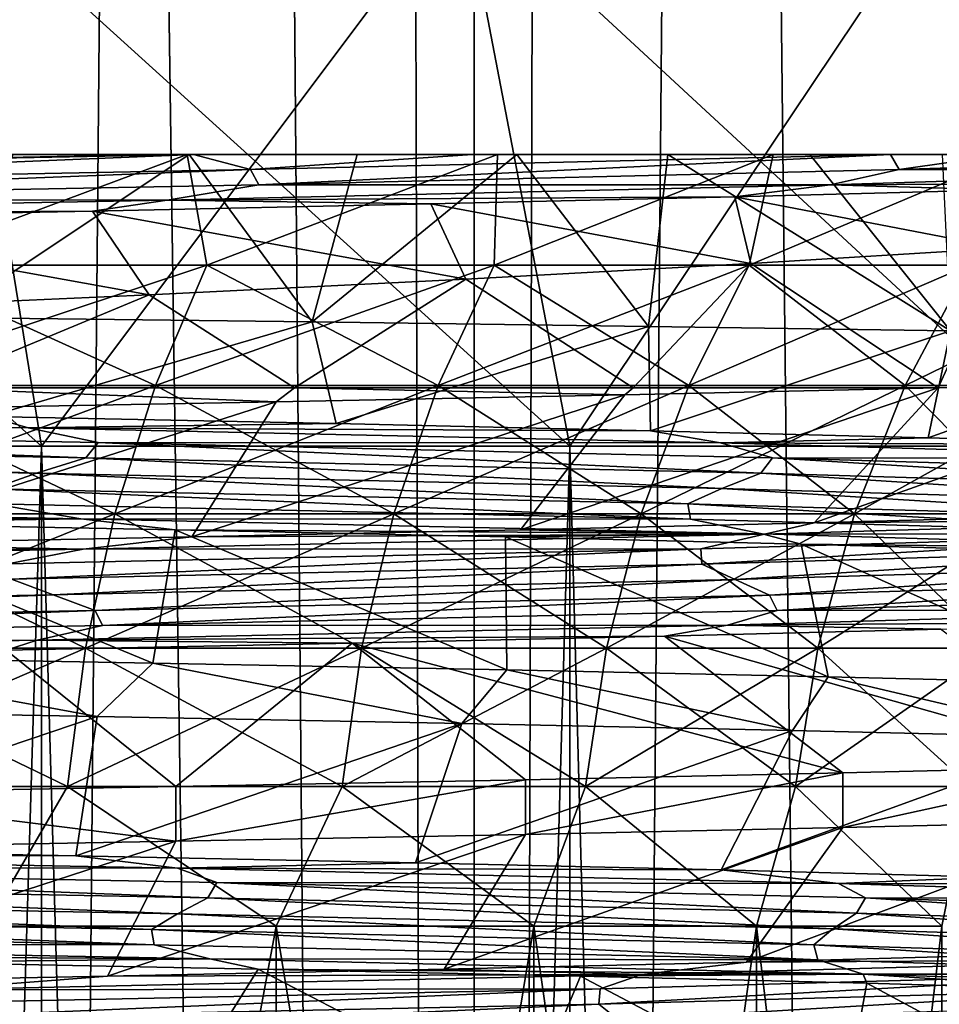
# Model space of a CAD drawing. Header units: metres. Extents: x -24 to 24, y -69 to 184.
# Tile 274 of 656: x 9.93 to 13.09, y 1.79 to 5.16. Entities that reach past the tile are written whole.
import ezdxf

# ---------------------------------------------------------------- set-up
doc = ezdxf.new("R2010")
doc.units = ezdxf.units.M
for name, color, linetype in [('10', 7, 'CONTINUOUS'), ('11', 7, 'CONTINUOUS'), ('12', 7, 'CONTINUOUS'), ('13', 7, 'CONTINUOUS'), ('145', 7, 'CONTINUOUS'), ('146', 7, 'CONTINUOUS'), ('147', 7, 'CONTINUOUS'), ('2', 7, 'CONTINUOUS'), ('367', 7, 'CONTINUOUS'), ('369', 7, 'CONTINUOUS'), ('3992', 7, 'CONTINUOUS'), ('42', 7, 'CONTINUOUS'), ('559', 2, 'CONTINUOUS'), ('560', 2, 'CONTINUOUS'), ('568', 2, 'CONTINUOUS'), ('569', 2, 'CONTINUOUS'), ('9', 7, 'CONTINUOUS')]:
    doc.layers.add(name, color=color, linetype=linetype)

msp = doc.modelspace()

# ---------------------------------------------------------------- linework, layer by layer
at = {"layer": '10'}
for points in [[(10.812303, 2.054249, 9.282058), (9.817648, -3.3, 10.328421), (9.817779, 2.054249, 10.328297)], [(10.812327, -3.3, 9.282031), (9.817648, -3.3, 10.328421), (10.812303, 2.054249, 9.282058)], [(11.695879, 2.054249, 8.140572), (10.812327, -3.3, 9.282031), (10.812303, 2.054249, 9.282058)], [(11.695898, -3.3, 8.140545), (10.812327, -3.3, 9.282031), (11.695879, 2.054249, 8.140572)], [(12.459439, 2.054249, 6.915553), (11.695898, -3.3, 8.140545), (11.695879, 2.054249, 8.140572)], [(12.459392, -3.3, 6.915639), (11.695898, -3.3, 8.140545), (12.459439, 2.054249, 6.915553)], [(13.095149, 2.054249, 5.619571), (12.459392, -3.3, 6.915639), (12.459439, 2.054249, 6.915553)], [(13.095232, -3.3, 5.619378), (12.459392, -3.3, 6.915639), (13.095149, 2.054249, 5.619571)]]:
    msp.add_3dface(points, dxfattribs=at)
at = {"layer": '11'}
for points in [[(10.812327, -3.3, -9.282031), (9.817779, 2.054249, -10.328297), (9.817648, -3.3, -10.328421)], [(10.812303, 2.054249, -9.282058), (9.817779, 2.054249, -10.328297), (10.812327, -3.3, -9.282031)], [(11.695898, -3.3, -8.140545), (10.812303, 2.054249, -9.282058), (10.812327, -3.3, -9.282031)], [(11.695879, 2.054249, -8.140572), (10.812303, 2.054249, -9.282058), (11.695898, -3.3, -8.140545)], [(12.459392, -3.3, -6.915639), (11.695879, 2.054249, -8.140572), (11.695898, -3.3, -8.140545)], [(12.459439, 2.054249, -6.915553), (11.695879, 2.054249, -8.140572), (12.459392, -3.3, -6.915639)], [(13.095232, -3.3, -5.619378), (12.459439, 2.054249, -6.915553), (12.459392, -3.3, -6.915639)], [(13.095149, 2.054249, -5.619571), (12.459439, 2.054249, -6.915553), (13.095232, -3.3, -5.619378)]]:
    msp.add_3dface(points, dxfattribs=at)
at = {"layer": '12'}
for points in [[(9.334611, 4.7, 12.059325), (10.506685, 4.7, 11.053152), (9.486598, 4.320335, 11.559453)], [(9.486598, 4.320335, 11.559453), (10.506685, 4.7, 11.053152), (10.573942, 4.320335, 10.573942)], [(10.506685, 4.7, 11.053152), (11.571186, 4.7, 9.933278), (10.573942, 4.320335, 10.573942)], [(10.573942, 4.320335, 10.573942), (11.571186, 4.7, 9.933278), (11.559453, 4.320335, 9.486598)], [(11.559453, 4.320335, 9.486598), (12.516502, 4.7, 8.712029), (12.433641, 4.320335, 8.307893)], [(11.571186, 4.7, 9.933278), (12.516502, 4.7, 8.712029), (11.559453, 4.320335, 9.486598)], [(12.433641, 4.320335, 8.307893), (13.333838, 4.7, 7.400769), (13.188085, 4.320335, 7.049178)], [(12.516502, 4.7, 8.712029), (13.333838, 4.7, 7.400769), (12.433641, 4.320335, 8.307893)], [(10.573942, 4.320335, 10.573942), (10.398125, 3.907403, 10.398125), (9.328861, 3.907403, 11.36725)], [(9.486598, 4.320335, 11.559453), (10.573942, 4.320335, 10.573942), (9.328861, 3.907403, 11.36725)], [(11.559453, 4.320335, 9.486598), (11.36725, 3.907403, 9.328861), (10.398125, 3.907403, 10.398125)], [(10.573942, 4.320335, 10.573942), (11.559453, 4.320335, 9.486598), (10.398125, 3.907403, 10.398125)], [(12.433641, 4.320335, 8.307893), (12.226902, 3.907403, 8.169755), (11.36725, 3.907403, 9.328861)], [(11.559453, 4.320335, 9.486598), (12.433641, 4.320335, 8.307893), (11.36725, 3.907403, 9.328861)], [(13.188085, 4.320335, 7.049178), (12.968802, 3.907403, 6.931969), (12.226902, 3.907403, 8.169755)], [(12.433641, 4.320335, 8.307893), (13.188085, 4.320335, 7.049178), (12.226902, 3.907403, 8.169755)], [(13.815521, 4.320335, 5.722576), (13.585806, 3.907403, 5.627425), (12.968802, 3.907403, 6.931969)], [(13.188085, 4.320335, 7.049178), (13.815521, 4.320335, 5.722576), (12.968802, 3.907403, 6.931969)], [(10.398125, 3.907403, 10.398125), (9.203779, 3.467561, 11.214837), (9.328861, 3.907403, 11.36725)], [(10.258707, 3.467561, 10.258707), (9.203779, 3.467561, 11.214837), (10.398125, 3.907403, 10.398125)], [(11.36725, 3.907403, 9.328861), (10.258707, 3.467561, 10.258707), (10.398125, 3.907403, 10.398125)], [(11.214837, 3.467561, 9.203779), (10.258707, 3.467561, 10.258707), (11.36725, 3.907403, 9.328861)], [(12.226902, 3.907403, 8.169755), (11.214837, 3.467561, 9.203779), (11.36725, 3.907403, 9.328861)], [(12.062963, 3.467561, 8.060214), (11.214837, 3.467561, 9.203779), (12.226902, 3.907403, 8.169755)], [(12.968802, 3.907403, 6.931969), (12.062963, 3.467561, 8.060214), (12.226902, 3.907403, 8.169755)], [(12.794915, 3.467561, 6.839025), (12.062963, 3.467561, 8.060214), (12.968802, 3.907403, 6.931969)], [(13.585806, 3.907403, 5.627425), (12.794915, 3.467561, 6.839025), (12.968802, 3.907403, 6.931969)], [(13.403646, 3.467561, 5.551972), (12.794915, 3.467561, 6.839025), (13.585806, 3.907403, 5.627425)], [(10.258707, 3.467561, 10.258707), (9.113168, 3.007196, 11.104428), (9.203779, 3.467561, 11.214837)], [(10.15771, 3.007196, 10.15771), (9.113168, 3.007196, 11.104428), (10.258707, 3.467561, 10.258707)], [(11.214837, 3.467561, 9.203779), (10.15771, 3.007196, 10.15771), (10.258707, 3.467561, 10.258707)], [(11.104428, 3.007196, 9.113168), (10.15771, 3.007196, 10.15771), (11.214837, 3.467561, 9.203779)], [(12.062963, 3.467561, 8.060214), (11.104428, 3.007196, 9.113168), (11.214837, 3.467561, 9.203779)], [(11.944204, 3.007196, 7.980862), (11.104428, 3.007196, 9.113168), (12.062963, 3.467561, 8.060214)], [(12.794915, 3.467561, 6.839025), (11.944204, 3.007196, 7.980862), (12.062963, 3.467561, 8.060214)], [(12.66895, 3.007196, 6.771695), (11.944204, 3.007196, 7.980862), (12.794915, 3.467561, 6.839025)], [(13.403646, 3.467561, 5.551972), (12.66895, 3.007196, 6.771695), (12.794915, 3.467561, 6.839025)], [(13.271688, 3.007196, 5.497313), (12.66895, 3.007196, 6.771695), (13.403646, 3.467561, 5.551972)], [(10.15771, 3.007196, 10.15771), (9.058345, 2.532994, 11.037625), (9.113168, 3.007196, 11.104428)], [(10.096603, 2.532994, 10.096603), (9.058345, 2.532994, 11.037625), (10.15771, 3.007196, 10.15771)], [(11.104428, 3.007196, 9.113168), (10.096603, 2.532994, 10.096603), (10.15771, 3.007196, 10.15771)], [(11.037625, 2.532994, 9.058345), (10.096603, 2.532994, 10.096603), (11.104428, 3.007196, 9.113168)], [(11.944204, 3.007196, 7.980862), (11.037625, 2.532994, 9.058345), (11.104428, 3.007196, 9.113168)], [(11.872349, 2.532994, 7.93285), (11.037625, 2.532994, 9.058345), (11.944204, 3.007196, 7.980862)], [(12.66895, 3.007196, 6.771695), (11.872349, 2.532994, 7.93285), (11.944204, 3.007196, 7.980862)], [(12.592736, 2.532994, 6.730958), (11.872349, 2.532994, 7.93285), (12.66895, 3.007196, 6.771695)], [(13.271688, 3.007196, 5.497313), (12.592736, 2.532994, 6.730958), (12.66895, 3.007196, 6.771695)], [(13.191848, 2.532994, 5.464242), (12.592736, 2.532994, 6.730958), (13.271688, 3.007196, 5.497313)], [(10.096603, 2.532994, 10.096603), (9.817779, 2.054249, 10.328297), (9.058345, 2.532994, 11.037625)], [(10.812303, 2.054249, 9.282058), (9.817779, 2.054249, 10.328297), (10.096603, 2.532994, 10.096603)], [(11.037625, 2.532994, 9.058345), (10.812303, 2.054249, 9.282058), (10.096603, 2.532994, 10.096603)], [(11.695879, 2.054249, 8.140572), (10.812303, 2.054249, 9.282058), (11.037625, 2.532994, 9.058345)], [(11.872349, 2.532994, 7.93285), (11.695879, 2.054249, 8.140572), (11.037625, 2.532994, 9.058345)], [(12.459439, 2.054249, 6.915553), (11.695879, 2.054249, 8.140572), (11.872349, 2.532994, 7.93285)], [(12.592736, 2.532994, 6.730958), (12.459439, 2.054249, 6.915553), (11.872349, 2.532994, 7.93285)], [(13.095149, 2.054249, 5.619571), (12.459439, 2.054249, 6.915553), (12.592736, 2.532994, 6.730958)], [(13.191848, 2.532994, 5.464242), (13.095149, 2.054249, 5.619571), (12.592736, 2.532994, 6.730958)]]:
    msp.add_3dface(points, dxfattribs=at)
at = {"layer": '13'}
for points in [[(10.506685, 4.7, -11.053152), (9.334611, 4.7, -12.059325), (9.486598, 4.320335, -11.559453)], [(10.573942, 4.320335, -10.573942), (10.506685, 4.7, -11.053152), (9.486598, 4.320335, -11.559453)], [(11.571186, 4.7, -9.933278), (10.506685, 4.7, -11.053152), (10.573942, 4.320335, -10.573942)], [(11.559453, 4.320335, -9.486598), (11.571186, 4.7, -9.933278), (10.573942, 4.320335, -10.573942)], [(12.433641, 4.320335, -8.307893), (12.516502, 4.7, -8.712029), (11.559453, 4.320335, -9.486598)], [(12.516502, 4.7, -8.712029), (11.571186, 4.7, -9.933278), (11.559453, 4.320335, -9.486598)], [(13.188085, 4.320335, -7.049178), (13.333838, 4.7, -7.400769), (12.433641, 4.320335, -8.307893)], [(13.333838, 4.7, -7.400769), (12.516502, 4.7, -8.712029), (12.433641, 4.320335, -8.307893)], [(9.486598, 4.320335, -11.559453), (9.328861, 3.907403, -11.36725), (10.398125, 3.907403, -10.398125)], [(10.573942, 4.320335, -10.573942), (9.486598, 4.320335, -11.559453), (10.398125, 3.907403, -10.398125)], [(10.573942, 4.320335, -10.573942), (10.398125, 3.907403, -10.398125), (11.36725, 3.907403, -9.328861)], [(11.559453, 4.320335, -9.486598), (10.573942, 4.320335, -10.573942), (11.36725, 3.907403, -9.328861)], [(11.559453, 4.320335, -9.486598), (11.36725, 3.907403, -9.328861), (12.226902, 3.907403, -8.169755)], [(12.433641, 4.320335, -8.307893), (11.559453, 4.320335, -9.486598), (12.226902, 3.907403, -8.169755)], [(12.433641, 4.320335, -8.307893), (12.226902, 3.907403, -8.169755), (12.968802, 3.907403, -6.931969)], [(13.188085, 4.320335, -7.049178), (12.433641, 4.320335, -8.307893), (12.968802, 3.907403, -6.931969)], [(13.188085, 4.320335, -7.049178), (12.968802, 3.907403, -6.931969), (13.585806, 3.907403, -5.627425)], [(9.203779, 3.467561, -11.214837), (10.258707, 3.467561, -10.258707), (9.328861, 3.907403, -11.36725)], [(9.328861, 3.907403, -11.36725), (10.258707, 3.467561, -10.258707), (10.398125, 3.907403, -10.398125)], [(10.258707, 3.467561, -10.258707), (11.214837, 3.467561, -9.203779), (10.398125, 3.907403, -10.398125)], [(10.398125, 3.907403, -10.398125), (11.214837, 3.467561, -9.203779), (11.36725, 3.907403, -9.328861)], [(11.214837, 3.467561, -9.203779), (12.062963, 3.467561, -8.060214), (11.36725, 3.907403, -9.328861)], [(11.36725, 3.907403, -9.328861), (12.062963, 3.467561, -8.060214), (12.226902, 3.907403, -8.169755)], [(12.062963, 3.467561, -8.060214), (12.794915, 3.467561, -6.839025), (12.226902, 3.907403, -8.169755)], [(12.226902, 3.907403, -8.169755), (12.794915, 3.467561, -6.839025), (12.968802, 3.907403, -6.931969)], [(12.794915, 3.467561, -6.839025), (13.403646, 3.467561, -5.551972), (12.968802, 3.907403, -6.931969)], [(12.968802, 3.907403, -6.931969), (13.403646, 3.467561, -5.551972), (13.585806, 3.907403, -5.627425)], [(9.113168, 3.007196, -11.104428), (10.15771, 3.007196, -10.15771), (9.203779, 3.467561, -11.214837)], [(9.203779, 3.467561, -11.214837), (10.15771, 3.007196, -10.15771), (10.258707, 3.467561, -10.258707)], [(10.15771, 3.007196, -10.15771), (11.104428, 3.007196, -9.113168), (10.258707, 3.467561, -10.258707)], [(10.258707, 3.467561, -10.258707), (11.104428, 3.007196, -9.113168), (11.214837, 3.467561, -9.203779)], [(11.104428, 3.007196, -9.113168), (11.944204, 3.007196, -7.980862), (11.214837, 3.467561, -9.203779)], [(11.214837, 3.467561, -9.203779), (11.944204, 3.007196, -7.980862), (12.062963, 3.467561, -8.060214)], [(11.944204, 3.007196, -7.980862), (12.66895, 3.007196, -6.771695), (12.062963, 3.467561, -8.060214)], [(12.062963, 3.467561, -8.060214), (12.66895, 3.007196, -6.771695), (12.794915, 3.467561, -6.839025)], [(12.66895, 3.007196, -6.771695), (13.271688, 3.007196, -5.497313), (12.794915, 3.467561, -6.839025)], [(12.794915, 3.467561, -6.839025), (13.271688, 3.007196, -5.497313), (13.403646, 3.467561, -5.551972)], [(9.058345, 2.532994, -11.037625), (10.096603, 2.532994, -10.096603), (9.113168, 3.007196, -11.104428)], [(9.113168, 3.007196, -11.104428), (10.096603, 2.532994, -10.096603), (10.15771, 3.007196, -10.15771)], [(10.096603, 2.532994, -10.096603), (11.037625, 2.532994, -9.058345), (10.15771, 3.007196, -10.15771)], [(10.15771, 3.007196, -10.15771), (11.037625, 2.532994, -9.058345), (11.104428, 3.007196, -9.113168)], [(11.037625, 2.532994, -9.058345), (11.872349, 2.532994, -7.93285), (11.104428, 3.007196, -9.113168)], [(11.104428, 3.007196, -9.113168), (11.872349, 2.532994, -7.93285), (11.944204, 3.007196, -7.980862)], [(11.872349, 2.532994, -7.93285), (12.592736, 2.532994, -6.730958), (11.944204, 3.007196, -7.980862)], [(11.944204, 3.007196, -7.980862), (12.592736, 2.532994, -6.730958), (12.66895, 3.007196, -6.771695)], [(12.592736, 2.532994, -6.730958), (13.191848, 2.532994, -5.464242), (12.66895, 3.007196, -6.771695)], [(12.66895, 3.007196, -6.771695), (13.191848, 2.532994, -5.464242), (13.271688, 3.007196, -5.497313)], [(9.058345, 2.532994, -11.037625), (9.817779, 2.054249, -10.328297), (10.096603, 2.532994, -10.096603)], [(9.817779, 2.054249, -10.328297), (10.812303, 2.054249, -9.282058), (10.096603, 2.532994, -10.096603)], [(10.096603, 2.532994, -10.096603), (10.812303, 2.054249, -9.282058), (11.037625, 2.532994, -9.058345)], [(10.812303, 2.054249, -9.282058), (11.695879, 2.054249, -8.140572), (11.037625, 2.532994, -9.058345)], [(11.037625, 2.532994, -9.058345), (11.695879, 2.054249, -8.140572), (11.872349, 2.532994, -7.93285)], [(11.695879, 2.054249, -8.140572), (12.459439, 2.054249, -6.915553), (11.872349, 2.532994, -7.93285)], [(11.872349, 2.532994, -7.93285), (12.459439, 2.054249, -6.915553), (12.592736, 2.532994, -6.730958)], [(12.459439, 2.054249, -6.915553), (13.095149, 2.054249, -5.619571), (12.592736, 2.532994, -6.730958)], [(12.592736, 2.532994, -6.730958), (13.095149, 2.054249, -5.619571), (13.191848, 2.532994, -5.464242)]]:
    msp.add_3dface(points, dxfattribs=at)
at = {"layer": '145'}
for points in [[(9.674756, 4.140472, -13.067959), (10.935092, 4.125414, -12.05347), (9.826669, 3.801335, -12.229702)], [(9.826669, 3.801335, -12.229702), (10.935092, 4.125414, -12.05347), (11.017941, 3.777047, -11.168438)], [(10.935092, 4.125414, -12.05347), (12.088872, 4.110363, -10.918409), (11.017941, 3.777047, -11.168438)], [(11.017941, 3.777047, -11.168438), (12.088872, 4.110363, -10.918409), (12.095268, 3.752759, -9.991673)], [(12.088872, 4.110363, -10.918409), (13.124859, 4.095318, -9.673724), (12.095268, 3.752759, -9.991673)], [(12.095268, 3.752759, -9.991673), (13.124859, 4.095318, -9.673724), (13.047508, 3.72847, -8.711577)], [(13.124859, 4.095318, -9.673724), (14.033303, 4.080269, -8.330683), (13.047508, 3.72847, -8.711577)], [(13.047508, 3.72847, -8.711577), (14.033303, 4.080269, -8.330683), (13.864814, 3.704182, -7.341387)], [(12.656788, 3.437012, 9.270099), (13.082318, 3.900007, 10.054996), (11.649843, 3.412723, 10.507625)], [(13.082318, 3.900007, 10.054996), (12.007382, 3.876012, 11.316925), (11.649843, 3.412723, 10.507625)], [(13.53284, 3.4613, 7.936704), (14.000542, 3.915012, 8.702866), (12.656788, 3.437012, 9.270099)], [(14.000542, 3.915012, 8.702866), (13.082318, 3.900007, 10.054996), (12.656788, 3.437012, 9.270099)], [(10.522418, 3.388435, 11.636484), (10.811699, 3.852026, 12.464236), (9.286173, 3.364147, 12.645)], [(10.811699, 3.852026, 12.464236), (9.506267, 3.828028, 13.486322), (9.286173, 3.364147, 12.645)], [(11.649843, 3.412723, 10.507625), (12.007382, 3.876012, 11.316925), (10.522418, 3.388435, 11.636484)], [(12.007382, 3.876012, 11.316925), (10.811699, 3.852026, 12.464236), (10.522418, 3.388435, 11.636484)], [(8.84591, 2.796366, -13.928384), (10.198403, 2.772379, -12.970835), (8.854898, 2.319752, -12.950668)], [(8.854898, 2.319752, -12.950668), (10.198403, 2.772379, -12.970835), (10.124418, 2.295464, -11.984373)], [(10.198403, 2.772379, -12.970835), (11.448432, 2.748384, -11.882063), (10.124418, 2.295464, -11.984373)], [(10.124418, 2.295464, -11.984373), (11.448432, 2.748384, -11.882063), (11.289234, 2.271176, -10.894137)], [(11.448432, 2.748384, -11.882063), (12.582852, 2.72439, -10.673417), (11.289234, 2.271176, -10.894137)], [(11.289234, 2.271176, -10.894137), (12.582852, 2.72439, -10.673417), (12.337299, 2.246888, -9.691237)], [(12.582852, 2.72439, -10.673417), (13.589998, 2.700404, -9.357455), (12.337299, 2.246888, -9.691237)], [(12.337299, 2.246888, -9.691237), (13.589998, 2.700404, -9.357455), (13.257775, 2.2226, -8.388113)], [(13.33359, 1.955429, 8.267068), (13.719264, 2.415823, 9.166886), (12.425016, 1.931141, 9.578519)], [(13.719264, 2.415823, 9.166886), (12.754919, 2.39239, 10.467189), (12.425016, 1.931141, 9.578519)], [(11.387945, 1.906852, 10.79091), (11.667192, 2.368946, 11.667331), (10.233103, 1.882564, 11.891705)], [(11.667192, 2.368946, 11.667331), (10.467744, 2.345515, 12.754463), (10.233103, 1.882564, 11.891705)], [(12.425016, 1.931141, 9.578519), (12.754919, 2.39239, 10.467189), (11.387945, 1.906852, 10.79091)], [(12.754919, 2.39239, 10.467189), (11.667192, 2.368946, 11.667331), (11.387945, 1.906852, 10.79091)], [(10.233103, 1.882564, 11.891705), (10.467744, 2.345515, 12.754463), (8.972432, 1.858276, 12.869518)], [(10.467744, 2.345515, 12.754463), (9.166814, 2.322071, 13.719312), (8.972432, 1.858276, 12.869518)]]:
    msp.add_3dface(points, dxfattribs=at)
at = {"layer": '146'}
for points in [[(10.408888, 4.7, 11.592733), (9.236384, 4.7, 12.548658), (7.794166, 4.647933, 13.490283)], [(10.528233, 4.7, 11.48447), (7.794166, 4.647933, 13.490283), (8.019559, 4.595712, 13.367386)], [(10.528233, 4.7, 11.48447), (10.408888, 4.7, 11.592733), (7.794166, 4.647933, 13.490283)], [(10.723634, 4.647815, 11.313886), (10.528233, 4.7, 11.48447), (8.019559, 4.595712, 13.367386)], [(11.48508, 4.7, 10.529491), (10.528233, 4.7, 11.48447), (10.723634, 4.647815, 11.313886)], [(12.918896, 4.7, 8.723627), (10.723634, 4.647815, 11.313886), (10.752304, 4.595658, 11.318162)], [(12.918896, 4.7, 8.723627), (11.48508, 4.7, 10.529491), (10.723634, 4.647815, 11.313886)], [(12.947956, 4.647764, 8.721426), (12.918896, 4.7, 8.723627), (10.752304, 4.595658, 11.318162)], [(12.918896, 4.7, 8.723627), (12.455263, 4.7, 9.368434), (11.48508, 4.7, 10.529491)], [(13.311151, 4.7, 8.11928), (12.918896, 4.7, 8.723627), (12.947956, 4.647764, 8.721426)], [(14.529159, 4.7, 5.71086), (12.947956, 4.647764, 8.721426), (14.383638, 4.647578, 6.15842)], [(14.529159, 4.7, 5.71086), (13.311151, 4.7, 8.11928), (12.947956, 4.647764, 8.721426)], [(10.723634, 4.647815, 11.313886), (8.019559, 4.595712, 13.367386), (8.046468, 4.543552, 13.377862)], [(10.752304, 4.595658, 11.318162), (10.723634, 4.647815, 11.313886), (8.046468, 4.543552, 13.377862)], [(12.947956, 4.647764, 8.721426), (10.752304, 4.595658, 11.318162), (12.711639, 4.595543, 9.123016)], [(14.383638, 4.647578, 6.15842), (12.947956, 4.647764, 8.721426), (12.711639, 4.595543, 9.123016)], [(14.383638, 4.647578, 6.15842), (12.711639, 4.595543, 9.123016), (14.074932, 4.602847, 6.93003)], [(10.752304, 4.595658, 11.318162), (8.046468, 4.543552, 13.377862), (10.438138, 4.543509, 11.65592)], [(12.711639, 4.595543, 9.123016), (10.752304, 4.595658, 11.318162), (10.438138, 4.543509, 11.65592)], [(12.711639, 4.595543, 9.123016), (10.438138, 4.543509, 11.65592), (12.384176, 4.554271, 9.631262)], [(13.298318, 4.578559, 8.323687), (12.711639, 4.595543, 9.123016), (12.384176, 4.554271, 9.631262)], [(14.074932, 4.602847, 6.93003), (12.711639, 4.595543, 9.123016), (13.298318, 4.578559, 8.323687)], [(10.438138, 4.543509, 11.65592), (8.046468, 4.543552, 13.377862), (7.670714, 4.491475, 13.637277)], [(10.438138, 4.543509, 11.65592), (7.670714, 4.491475, 13.637277), (10.182448, 4.505694, 11.935108)], [(11.34196, 4.529982, 10.839233), (10.438138, 4.543509, 11.65592), (10.182448, 4.505694, 11.935108)], [(12.384176, 4.554271, 9.631262), (10.438138, 4.543509, 11.65592), (11.34196, 4.529982, 10.839233)], [(10.182448, 4.505694, 11.935108), (7.670714, 4.491475, 13.637277), (8.917631, 4.481406, 12.907552)], [(7.114485, 3.815067, -13.93212), (9.961167, 3.762987, -12.062131), (7.406398, 3.763956, -13.740092)], [(7.114485, 3.815067, -13.93212), (9.826669, 3.801335, -12.229702), (9.961167, 3.762987, -12.062131)], [(9.826669, 3.801335, -12.229702), (11.017941, 3.777047, -11.168438), (9.961167, 3.762987, -12.062131)], [(7.363118, 3.711693, -13.73858), (7.406398, 3.763956, -13.740092), (10.159011, 3.659673, -11.821954)], [(7.406398, 3.763956, -13.740092), (10.201231, 3.711944, -11.814386), (10.159011, 3.659673, -11.821954)], [(7.406398, 3.763956, -13.740092), (9.961167, 3.762987, -12.062131), (10.201231, 3.711944, -11.814386)], [(11.017941, 3.777047, -11.168438), (12.095268, 3.752759, -9.991673), (9.961167, 3.762987, -12.062131)], [(9.961167, 3.762987, -12.062131), (12.335661, 3.710906, -9.620361), (10.201231, 3.711944, -11.814386)], [(9.961167, 3.762987, -12.062131), (12.095268, 3.752759, -9.991673), (12.335661, 3.710906, -9.620361)], [(12.095268, 3.752759, -9.991673), (13.047508, 3.72847, -8.711577), (12.335661, 3.710906, -9.620361)], [(13.047508, 3.72847, -8.711577), (13.864814, 3.704182, -7.341387), (12.335661, 3.710906, -9.620361)], [(7.166986, 3.658744, -13.833693), (7.363118, 3.711693, -13.73858), (9.990221, 3.606681, -11.955427)], [(7.363118, 3.711693, -13.73858), (10.159011, 3.659673, -11.821954), (9.990221, 3.606681, -11.955427)], [(10.159011, 3.659673, -11.821954), (10.201231, 3.711944, -11.814386), (12.474456, 3.607653, -9.346232)], [(10.201231, 3.711944, -11.814386), (12.513754, 3.659931, -9.330102), (12.474456, 3.607653, -9.346232)], [(10.201231, 3.711944, -11.814386), (12.335661, 3.710906, -9.620361), (12.513754, 3.659931, -9.330102)], [(12.335661, 3.710906, -9.620361), (14.125406, 3.658825, -6.722557), (12.513754, 3.659931, -9.330102)], [(12.335661, 3.710906, -9.620361), (13.864814, 3.704182, -7.341387), (14.125406, 3.658825, -6.722557)], [(7.166986, 3.658744, -13.833693), (9.990221, 3.606681, -11.955427), (9.838457, 3.553649, -12.09153)], [(9.990221, 3.606681, -11.955427), (10.159011, 3.659673, -11.821954), (12.340216, 3.554618, -9.510827)], [(10.159011, 3.659673, -11.821954), (12.474456, 3.607653, -9.346232), (12.340216, 3.554618, -9.510827)], [(12.474456, 3.607653, -9.346232), (12.513754, 3.659931, -9.330102), (14.199947, 3.555633, -6.428501)], [(12.513754, 3.659931, -9.330102), (14.234632, 3.607919, -6.404694), (14.199947, 3.555633, -6.428501)], [(12.513754, 3.659931, -9.330102), (14.125406, 3.658825, -6.722557), (14.234632, 3.607919, -6.404694)], [(9.838457, 3.553649, -12.09153), (9.990221, 3.606681, -11.955427), (12.223135, 3.501546, -9.674467)], [(9.990221, 3.606681, -11.955427), (12.340216, 3.554618, -9.510827), (12.223135, 3.501546, -9.674467)], [(12.340216, 3.554618, -9.510827), (12.474456, 3.607653, -9.346232), (14.105649, 3.502556, -6.615695)], [(12.474456, 3.607653, -9.346232), (14.199947, 3.555633, -6.428501), (14.105649, 3.502556, -6.615695)], [(9.841976, 3.501434, -12.1181), (9.838457, 3.553649, -12.09153), (12.232437, 3.449328, -9.699501)], [(9.838457, 3.553649, -12.09153), (12.223135, 3.501546, -9.674467), (12.232437, 3.449328, -9.699501)], [(12.223135, 3.501546, -9.674467), (12.340216, 3.554618, -9.510827), (14.0279, 3.449443, -6.79841)], [(12.340216, 3.554618, -9.510827), (14.105649, 3.502556, -6.615695), (14.0279, 3.449443, -6.79841)], [(7.326121, 3.502825, -13.825453), (10.142388, 3.45079, -11.914158), (7.888185, 3.4613, -13.561179)], [(7.326121, 3.502825, -13.825453), (9.841976, 3.501434, -12.1181), (10.142388, 3.45079, -11.914158)], [(9.841976, 3.501434, -12.1181), (12.232437, 3.449328, -9.699501), (10.142388, 3.45079, -11.914158)], [(12.232437, 3.449328, -9.699501), (12.223135, 3.501546, -9.674467), (14.042481, 3.397222, -6.820672)], [(12.223135, 3.501546, -9.674467), (14.0279, 3.449443, -6.79841), (14.042481, 3.397222, -6.820672)], [(7.888185, 3.4613, -13.561179), (10.142388, 3.45079, -11.914158), (9.224709, 3.437012, -12.689908)], [(9.224709, 3.437012, -12.689908), (10.142388, 3.45079, -11.914158), (10.465834, 3.412723, -11.687402)], [(10.142388, 3.45079, -11.914158), (12.478727, 3.398756, -9.439097), (10.465834, 3.412723, -11.687402)], [(10.142388, 3.45079, -11.914158), (12.232437, 3.449328, -9.699501), (12.478727, 3.398756, -9.439097)], [(12.232437, 3.449328, -9.699501), (14.042481, 3.397222, -6.820672), (12.478727, 3.398756, -9.439097)], [(14.229712, 3.450503, 6.49886), (12.485908, 3.398422, 9.424541), (14.064172, 3.399869, 6.770813)], [(14.229712, 3.450503, 6.49886), (12.656788, 3.437012, 9.270099), (12.485908, 3.398422, 9.424541)], [(13.53284, 3.4613, 7.936704), (12.656788, 3.437012, 9.270099), (14.229712, 3.450503, 6.49886)], [(10.465834, 3.412723, -11.687402), (12.478727, 3.398756, -9.439097), (11.598723, 3.388435, -10.564027)], [(11.649843, 3.412723, 10.507625), (10.522418, 3.388435, 11.636484), (12.485908, 3.398422, 9.424541)], [(12.656788, 3.437012, 9.270099), (11.649843, 3.412723, 10.507625), (12.485908, 3.398422, 9.424541)], [(10.522418, 3.388435, 11.636484), (9.286173, 3.364147, 12.645), (10.150235, 3.346342, 11.90347)], [(12.485908, 3.398422, 9.424541), (10.150235, 3.346342, 11.90347), (12.268187, 3.347856, 9.650721)], [(12.485908, 3.398422, 9.424541), (10.522418, 3.388435, 11.636484), (10.150235, 3.346342, 11.90347)], [(11.598723, 3.388435, -10.564027), (12.478727, 3.398756, -9.439097), (12.611661, 3.364147, -9.331401)], [(14.064172, 3.399869, 6.770813), (12.268187, 3.347856, 9.650721), (12.271749, 3.295534, 9.610841)], [(14.064172, 3.399869, 6.770813), (12.485908, 3.398422, 9.424541), (12.268187, 3.347856, 9.650721)], [(14.059237, 3.347554, 6.730673), (14.064172, 3.399869, 6.770813), (12.271749, 3.295534, 9.610841)], [(12.478727, 3.398756, -9.439097), (14.224586, 3.346722, -6.517387), (12.611661, 3.364147, -9.331401)], [(12.478727, 3.398756, -9.439097), (14.042481, 3.397222, -6.820672), (14.224586, 3.346722, -6.517387)], [(10.150235, 3.346342, 11.90347), (7.33341, 3.294261, 13.818139), (9.892168, 3.295844, 12.074347)], [(10.150235, 3.346342, 11.90347), (7.953892, 3.339859, 13.522745), (7.33341, 3.294261, 13.818139)], [(9.286173, 3.364147, 12.645), (7.953892, 3.339859, 13.522745), (10.150235, 3.346342, 11.90347)], [(12.268187, 3.347856, 9.650721), (9.892168, 3.295844, 12.074347), (9.903895, 3.243515, 12.036484)], [(12.268187, 3.347856, 9.650721), (10.150235, 3.346342, 11.90347), (9.892168, 3.295844, 12.074347)], [(12.271749, 3.295534, 9.610841), (12.268187, 3.347856, 9.650721), (9.903895, 3.243515, 12.036484)], [(14.059237, 3.347554, 6.730673), (12.271749, 3.295534, 9.610841), (12.38556, 3.242243, 9.451702)], [(14.137127, 3.294305, 6.54816), (14.059237, 3.347554, 6.730673), (12.38556, 3.242243, 9.451702)], [(12.611661, 3.364147, -9.331401), (14.224586, 3.346722, -6.517387), (13.494172, 3.339859, -8.002273)], [(12.271749, 3.295534, 9.610841), (9.903895, 3.243515, 12.036484), (10.047283, 3.19018, 11.907513)], [(12.38556, 3.242243, 9.451702), (12.271749, 3.295534, 9.610841), (10.047283, 3.19018, 11.907513)], [(14.137127, 3.294305, 6.54816), (12.38556, 3.242243, 9.451702), (12.503766, 3.188928, 9.308929)], [(14.222728, 3.241031, 6.38078), (14.137127, 3.294305, 6.54816), (12.503766, 3.188928, 9.308929)], [(10.047283, 3.19018, 11.907513), (9.903895, 3.243515, 12.036484), (7.233063, 3.138117, 13.79926)], [(12.38556, 3.242243, 9.451702), (10.047283, 3.19018, 11.907513), (10.191578, 3.136824, 11.795426)], [(12.503766, 3.188928, 9.308929), (12.38556, 3.242243, 9.451702), (10.191578, 3.136824, 11.795426)], [(14.222728, 3.241031, 6.38078), (12.503766, 3.188928, 9.308929), (12.529701, 3.136692, 9.312326)], [(14.248857, 3.188798, 6.378315), (14.222728, 3.241031, 6.38078), (12.529701, 3.136692, 9.312326)], [(10.047283, 3.19018, 11.907513), (7.233063, 3.138117, 13.79926), (7.395861, 3.084721, 13.722302)], [(10.191578, 3.136824, 11.795426), (10.047283, 3.19018, 11.907513), (7.395861, 3.084721, 13.722302)], [(12.503766, 3.188928, 9.308929), (10.191578, 3.136824, 11.795426), (10.216024, 3.084586, 11.804477)], [(12.529701, 3.136692, 9.312326), (12.503766, 3.188928, 9.308929), (10.216024, 3.084586, 11.804477)], [(14.248857, 3.188798, 6.378315), (12.529701, 3.136692, 9.312326), (14.141509, 3.138585, 6.695737)], [(10.191578, 3.136824, 11.795426), (7.395861, 3.084721, 13.722302), (7.417607, 3.03248, 13.736518)], [(10.216024, 3.084586, 11.804477), (10.191578, 3.136824, 11.795426), (7.417607, 3.03248, 13.736518)], [(12.529701, 3.136692, 9.312326), (10.216024, 3.084586, 11.804477), (12.35905, 3.086551, 9.595263)], [(14.141509, 3.138585, 6.695737), (12.35905, 3.086551, 9.595263), (13.900271, 3.096976, 7.274028)], [(14.141509, 3.138585, 6.695737), (12.529701, 3.136692, 9.312326), (12.35905, 3.086551, 9.595263)], [(10.216024, 3.084586, 11.804477), (7.417607, 3.03248, 13.736518), (9.991773, 3.034516, 12.04075)], [(12.35905, 3.086551, 9.595263), (9.991773, 3.034516, 12.04075), (12.143605, 3.0484, 9.932869)], [(12.35905, 3.086551, 9.595263), (10.216024, 3.084586, 11.804477), (9.991773, 3.034516, 12.04075)], [(13.089623, 3.072688, 8.648167), (12.35905, 3.086551, 9.595263), (12.143605, 3.0484, 9.932869)], [(13.900271, 3.096976, 7.274028), (12.35905, 3.086551, 9.595263), (13.089623, 3.072688, 8.648167)], [(12.143605, 3.0484, 9.932869), (9.991773, 3.034516, 12.04075), (11.072001, 3.024111, 11.114847)], [(9.991773, 3.034516, 12.04075), (7.151695, 2.982482, 13.916481), (9.885892, 2.999823, 12.181879)], [(9.991773, 3.034516, 12.04075), (7.417607, 3.03248, 13.736518), (7.151695, 2.982482, 13.916481)], [(11.072001, 3.024111, 11.114847), (9.991773, 3.034516, 12.04075), (9.885892, 2.999823, 12.181879)], [(8.854898, 2.319752, -12.950668), (10.124418, 2.295464, -11.984373), (7.710895, 2.30473, -13.611097)], [(7.710895, 2.30473, -13.611097), (10.473963, 2.252649, -11.619637), (7.883033, 2.255594, -13.472291)], [(7.710895, 2.30473, -13.611097), (10.124418, 2.295464, -11.984373), (10.473963, 2.252649, -11.619637)], [(10.124418, 2.295464, -11.984373), (11.289234, 2.271176, -10.894137), (10.473963, 2.252649, -11.619637)], [(11.289234, 2.271176, -10.894137), (12.337299, 2.246888, -9.691237), (10.473963, 2.252649, -11.619637)], [(7.851736, 2.203118, -13.465302), (7.883033, 2.255594, -13.472291), (10.576998, 2.151098, -11.449508)], [(7.883033, 2.255594, -13.472291), (10.608714, 2.203582, -11.449893), (10.576998, 2.151098, -11.449508)], [(7.883033, 2.255594, -13.472291), (10.473963, 2.252649, -11.619637), (10.608714, 2.203582, -11.449893)], [(10.473963, 2.252649, -11.619637), (12.740534, 2.200569, -9.077371), (10.608714, 2.203582, -11.449893)], [(10.473963, 2.252649, -11.619637), (12.337299, 2.246888, -9.691237), (12.740534, 2.200569, -9.077371)], [(12.337299, 2.246888, -9.691237), (13.257775, 2.2226, -8.388113), (12.740534, 2.200569, -9.077371)], [(7.72956, 2.148928, -13.527404), (7.851736, 2.203118, -13.465302), (10.473204, 2.096865, -11.534676)], [(7.851736, 2.203118, -13.465302), (10.576998, 2.151098, -11.449508), (10.473204, 2.096865, -11.534676)], [(10.576998, 2.151098, -11.449508), (10.608714, 2.203582, -11.449893), (12.802043, 2.099078, -8.892233)], [(10.608714, 2.203582, -11.449893), (12.832819, 2.151569, -8.886147), (12.802043, 2.099078, -8.892233)], [(10.608714, 2.203582, -11.449893), (12.740534, 2.200569, -9.077371), (12.832819, 2.151569, -8.886147)], [(13.257775, 2.2226, -8.388113), (14.041142, 2.198311, -6.998241), (12.740534, 2.200569, -9.077371)], [(12.740534, 2.200569, -9.077371), (14.403165, 2.148488, -6.10481), (12.832819, 2.151569, -8.886147)], [(12.740534, 2.200569, -9.077371), (14.041142, 2.198311, -6.998241), (14.403165, 2.148488, -6.10481)], [(7.620921, 2.094762, -13.5986), (7.72956, 2.148928, -13.527404), (10.384514, 2.042659, -11.625928)], [(7.72956, 2.148928, -13.527404), (10.473204, 2.096865, -11.534676), (10.384514, 2.042659, -11.625928)], [(10.473204, 2.096865, -11.534676), (10.576998, 2.151098, -11.449508), (12.720728, 2.044803, -8.995546)], [(10.576998, 2.151098, -11.449508), (12.802043, 2.099078, -8.892233), (12.720728, 2.044803, -8.995546)], [(12.802043, 2.099078, -8.892233), (12.832819, 2.151569, -8.886147), (14.421642, 2.047059, -5.914419)], [(12.832819, 2.151569, -8.886147), (14.450193, 2.099557, -5.902268), (14.421642, 2.047059, -5.914419)], [(12.832819, 2.151569, -8.886147), (14.403165, 2.148488, -6.10481), (14.450193, 2.099557, -5.902268)], [(7.62429, 2.042468, -13.622886), (7.620921, 2.094762, -13.5986), (10.393199, 1.990362, -11.648788)], [(7.620921, 2.094762, -13.5986), (10.384514, 2.042659, -11.625928), (10.393199, 1.990362, -11.648788)], [(10.384514, 2.042659, -11.625928), (10.473204, 2.096865, -11.534676), (12.655426, 1.990555, -9.101677)], [(10.473204, 2.096865, -11.534676), (12.720728, 2.044803, -8.995546), (12.655426, 1.990555, -9.101677)], [(12.720728, 2.044803, -8.995546), (12.802043, 2.099078, -8.892233), (14.365665, 1.99274, -6.030293)], [(12.802043, 2.099078, -8.892233), (14.421642, 2.047059, -5.914419), (14.365665, 1.99274, -6.030293)], [(7.62429, 2.042468, -13.622886), (10.393199, 1.990362, -11.648788), (7.841588, 1.993832, -13.539745)], [(10.393199, 1.990362, -11.648788), (10.384514, 2.042659, -11.625928), (12.668961, 1.938256, -9.121966)], [(10.384514, 2.042659, -11.625928), (12.655426, 1.990555, -9.101677), (12.668961, 1.938256, -9.121966)], [(12.655426, 1.990555, -9.101677), (12.720728, 2.044803, -8.995546), (14.325915, 1.938452, -6.145607)], [(12.720728, 2.044803, -8.995546), (14.365665, 1.99274, -6.030293), (14.325915, 1.938452, -6.145607)], [(7.841588, 1.993832, -13.539745), (10.583878, 1.941798, -11.523745), (8.219261, 1.955429, -13.363113)], [(7.841588, 1.993832, -13.539745), (10.393199, 1.990362, -11.648788), (10.583878, 1.941798, -11.523745)], [(10.393199, 1.990362, -11.648788), (12.668961, 1.938256, -9.121966), (10.583878, 1.941798, -11.523745)], [(12.668961, 1.938256, -9.121966), (12.655426, 1.990555, -9.101677), (14.343594, 1.88615, -6.162317)], [(12.655426, 1.990555, -9.101677), (14.325915, 1.938452, -6.145607), (14.343594, 1.88615, -6.162317)], [(8.219261, 1.955429, -13.363113), (10.583878, 1.941798, -11.523745), (9.533957, 1.931141, -12.459241)], [(9.533957, 1.931141, -12.459241), (10.583878, 1.941798, -11.523745), (10.750055, 1.906852, -11.42652)], [(10.583878, 1.941798, -11.523745), (12.82535, 1.889763, -8.962454), (10.750055, 1.906852, -11.42652)], [(10.583878, 1.941798, -11.523745), (12.668961, 1.938256, -9.121966), (12.82535, 1.889763, -8.962454)], [(12.425016, 1.931141, 9.578519), (11.387945, 1.906852, 10.79091), (12.066245, 1.888085, 9.956183)], [(13.935058, 1.940166, 7.108729), (12.066245, 1.888085, 9.956183), (13.818431, 1.891507, 7.259187)], [(13.935058, 1.940166, 7.108729), (12.425016, 1.931141, 9.578519), (12.066245, 1.888085, 9.956183)], [(13.33359, 1.955429, 8.267068), (12.425016, 1.931141, 9.578519), (13.935058, 1.940166, 7.108729)], [(12.668961, 1.938256, -9.121966), (14.343594, 1.88615, -6.162317), (12.82535, 1.889763, -8.962454)], [(11.387945, 1.906852, 10.79091), (10.233103, 1.882564, 11.891705), (12.066245, 1.888085, 9.956183)], [(10.750055, 1.906852, -11.42652), (12.82535, 1.889763, -8.962454), (11.854978, 1.882564, -10.275628)], [(13.808463, 1.838979, 7.231214), (13.818431, 1.891507, 7.259187), (11.918699, 1.786959, 10.045334)], [(13.818431, 1.891507, 7.259187), (11.922694, 1.839494, 10.074434), (11.918699, 1.786959, 10.045334)], [(13.818431, 1.891507, 7.259187), (12.066245, 1.888085, 9.956183), (11.922694, 1.839494, 10.074434)], [(10.233103, 1.882564, 11.891705), (8.972432, 1.858276, 12.869518), (9.625456, 1.836005, 12.331685)], [(12.066245, 1.888085, 9.956183), (9.625456, 1.836005, 12.331685), (11.922694, 1.839494, 10.074434)], [(12.066245, 1.888085, 9.956183), (10.233103, 1.882564, 11.891705), (9.625456, 1.836005, 12.331685)], [(11.854978, 1.882564, -10.275628), (12.82535, 1.889763, -8.962454), (12.8373, 1.858276, -9.018467)], [(12.8373, 1.858276, -9.018467), (12.82535, 1.889763, -8.962454), (13.686862, 1.833988, -7.66804)], [(12.82535, 1.889763, -8.962454), (14.459939, 1.837729, -5.977068), (13.686862, 1.833988, -7.66804)], [(12.82535, 1.889763, -8.962454), (14.343594, 1.88615, -6.162317), (14.459939, 1.837729, -5.977068)], [(11.922694, 1.839494, 10.074434), (9.463256, 1.787482, 12.413365), (9.465264, 1.73494, 12.38438)], [(11.922694, 1.839494, 10.074434), (9.625456, 1.836005, 12.331685), (9.463256, 1.787482, 12.413365)], [(11.918699, 1.786959, 10.045334), (11.922694, 1.839494, 10.074434), (9.465264, 1.73494, 12.38438)], [(13.808463, 1.838979, 7.231214), (11.918699, 1.786959, 10.045334), (11.986581, 1.732427, 9.95282)], [(13.856018, 1.78449, 7.12373), (13.808463, 1.838979, 7.231214), (11.986581, 1.732427, 9.95282)], [(11.918699, 1.786959, 10.045334), (9.465264, 1.73494, 12.38438), (9.549335, 1.680364, 12.310441)], [(11.986581, 1.732427, 9.95282), (11.918699, 1.786959, 10.045334), (9.549335, 1.680364, 12.310441)]]:
    msp.add_3dface(points, dxfattribs=at)
at = {"layer": '147'}
for points in [[(13.300357, 4.378806, 8.93193), (13.298318, 4.578559, 8.323687), (12.384176, 4.554271, 9.631262)], [(11.462146, 4.272095, 11.34587), (11.34196, 4.529982, 10.839233), (10.182448, 4.505694, 11.935108)], [(12.439767, 4.325443, 10.180559), (12.384176, 4.554271, 9.631262), (11.34196, 4.529982, 10.839233)], [(11.462146, 4.272095, 11.34587), (12.439767, 4.325443, 10.180559), (11.34196, 4.529982, 10.839233)], [(12.439767, 4.325443, 10.180559), (13.300357, 4.378806, 8.93193), (12.384176, 4.554271, 9.631262)], [(10.376854, 4.218821, 12.415783), (10.182448, 4.505694, 11.935108), (8.917631, 4.481406, 12.907552)], [(10.376854, 4.218821, 12.415783), (11.462146, 4.272095, 11.34587), (10.182448, 4.505694, 11.935108)], [(9.19226, 4.165574, 13.381299), (10.376854, 4.218821, 12.415783), (8.917631, 4.481406, 12.907552)], [(9.072825, 2.979561, -13.781649), (9.224709, 3.437012, -12.689908), (10.388624, 2.955963, -12.818989)], [(9.224709, 3.437012, -12.689908), (10.465834, 3.412723, -11.687402), (10.388624, 2.955963, -12.818989)], [(10.388624, 2.955963, -12.818989), (10.465834, 3.412723, -11.687402), (11.603018, 2.932364, -11.731154)], [(10.465834, 3.412723, -11.687402), (11.598723, 3.388435, -10.564027), (11.603018, 2.932364, -11.731154)], [(11.603018, 2.932364, -11.731154), (11.598723, 3.388435, -10.564027), (12.704454, 2.908757, -10.528383)], [(11.598723, 3.388435, -10.564027), (12.611661, 3.364147, -9.331401), (12.704454, 2.908757, -10.528383)], [(12.704454, 2.908757, -10.528383), (12.611661, 3.364147, -9.331401), (13.681329, 2.885162, -9.223407)], [(12.611661, 3.364147, -9.331401), (13.494172, 3.339859, -8.002273), (13.681329, 2.885162, -9.223407)], [(13.719173, 2.602926, 9.167022), (13.089623, 3.072688, 8.648167), (12.143605, 3.0484, 9.932869)], [(12.754766, 2.579492, 10.467376), (12.143605, 3.0484, 9.932869), (11.072001, 3.024111, 11.114847)], [(12.754766, 2.579492, 10.467376), (13.719173, 2.602926, 9.167022), (12.143605, 3.0484, 9.932869)], [(10.467682, 2.532619, 12.754514), (11.072001, 3.024111, 11.114847), (9.885892, 2.999823, 12.181879)], [(10.467682, 2.532619, 12.754514), (11.667104, 2.55605, 11.66742), (11.072001, 3.024111, 11.114847)], [(11.667104, 2.55605, 11.66742), (12.754766, 2.579492, 10.467376), (11.072001, 3.024111, 11.114847)], [(9.166774, 2.509175, 13.719339), (10.467682, 2.532619, 12.754514), (9.885892, 2.999823, 12.181879)], [(10.467658, 1.454487, -12.754534), (9.166786, 1.47793, -13.719331), (9.533957, 1.931141, -12.459241)], [(10.467658, 1.454487, -12.754534), (9.533957, 1.931141, -12.459241), (10.750055, 1.906852, -11.42652)], [(11.667069, 1.431057, -11.667455), (10.467658, 1.454487, -12.754534), (10.750055, 1.906852, -11.42652)], [(11.667069, 1.431057, -11.667455), (10.750055, 1.906852, -11.42652), (11.854978, 1.882564, -10.275628)], [(12.754732, 1.407614, -10.467417), (11.667069, 1.431057, -11.667455), (11.854978, 1.882564, -10.275628)], [(12.754732, 1.407614, -10.467417), (11.854978, 1.882564, -10.275628), (12.8373, 1.858276, -9.018467)], [(13.719156, 1.38418, -9.167047), (12.754732, 1.407614, -10.467417), (12.8373, 1.858276, -9.018467)], [(13.719156, 1.38418, -9.167047), (12.8373, 1.858276, -9.018467), (13.686862, 1.833988, -7.66804)]]:
    msp.add_3dface(points, dxfattribs=at)
at = {"layer": '2'}
for points in [[(9.236384, 4.7, 12.548658), (10.408888, 4.7, 11.592733), (9.334611, 4.7, 12.059325)], [(10.506685, 4.7, -11.053152), (9.91036, 4.7, -12.176811), (9.334611, 4.7, -12.059325)], [(9.334611, 4.7, 12.059325), (10.408888, 4.7, 11.592733), (10.506685, 4.7, 11.053152)], [(10.51341, 4.7, -11.660119), (9.91036, 4.7, -12.176811), (10.506685, 4.7, -11.053152)], [(10.408888, 4.7, 11.592733), (10.528233, 4.7, 11.48447), (10.506685, 4.7, 11.053152)], [(11.571186, 4.7, -9.933278), (10.51341, 4.7, -11.660119), (10.506685, 4.7, -11.053152)], [(10.506685, 4.7, 11.053152), (11.48508, 4.7, 10.529491), (11.571186, 4.7, 9.933278)], [(10.528233, 4.7, 11.48447), (11.48508, 4.7, 10.529491), (10.506685, 4.7, 11.053152)], [(11.089229, 4.7, -11.113923), (10.51341, 4.7, -11.660119), (11.571186, 4.7, -9.933278)], [(11.636937, 4.7, -10.539054), (11.089229, 4.7, -11.113923), (11.571186, 4.7, -9.933278)], [(11.48508, 4.7, 10.529491), (12.455263, 4.7, 9.368434), (11.571186, 4.7, 9.933278)], [(12.516502, 4.7, -8.712029), (11.636937, 4.7, -10.539054), (11.571186, 4.7, -9.933278)], [(11.571186, 4.7, 9.933278), (12.455263, 4.7, 9.368434), (12.516502, 4.7, 8.712029)], [(12.155071, 4.7, -9.937019), (11.636937, 4.7, -10.539054), (12.516502, 4.7, -8.712029)], [(12.64177, 4.7, -9.309994), (12.155071, 4.7, -9.937019), (12.516502, 4.7, -8.712029)], [(12.455263, 4.7, 9.368434), (12.918896, 4.7, 8.723627), (12.516502, 4.7, 8.712029)], [(13.333838, 4.7, -7.400769), (12.64177, 4.7, -9.309994), (12.516502, 4.7, -8.712029)], [(12.516502, 4.7, 8.712029), (13.311151, 4.7, 8.11928), (13.333838, 4.7, 7.400769)], [(12.918896, 4.7, 8.723627), (13.311151, 4.7, 8.11928), (12.516502, 4.7, 8.712029)], [(13.096161, 4.7, -8.659131), (12.64177, 4.7, -9.309994), (13.333838, 4.7, -7.400769)]]:
    msp.add_3dface(points, dxfattribs=at)
at = {"layer": '367'}
for points in [[(11.491315, 145.2, -21.354442), (9.530857, -68.3, -22.298548), (9.530857, 145.2, -22.298548)], [(11.491315, -68.3, -21.354442), (9.530857, -68.3, -22.298548), (11.491315, 145.2, -21.354442)], [(13.359252, 145.2, -20.238401), (11.491315, -68.3, -21.354442), (11.491315, 145.2, -21.354442)], [(13.359252, -68.3, -20.238401), (11.491315, -68.3, -21.354442), (13.359252, 145.2, -20.238401)]]:
    msp.add_3dface(points, dxfattribs=at)
at = {"layer": '369'}
for points in [[(11.855914, 67.204117, 21.154191), (13.359252, -68.3, 20.238401), (13.242505, 67.863377, 20.314984)], [(11.121725, 66.909234, 21.54924), (11.491315, -68.3, 21.354442), (11.855914, 67.204117, 21.154191)], [(11.491315, -68.3, 21.354442), (13.359252, -68.3, 20.238401), (11.855914, 67.204117, 21.154191)], [(10.360173, 66.636793, 21.92554), (11.491315, -68.3, 21.354442), (11.121725, 66.909234, 21.54924)], [(9.57352, 66.386954, 22.280265), (11.491315, -68.3, 21.354442), (10.360173, 66.636793, 21.92554)], [(9.530857, -68.3, 22.298548), (11.491315, -68.3, 21.354442), (9.57352, 66.386954, 22.280265)]]:
    msp.add_3dface(points, dxfattribs=at)
at = {"layer": '3992'}
for points in [[(9.608325, 3.900007, 13.413802), (9.506267, 3.828028, 13.486322), (10.811699, 3.852026, 12.464236)], [(10.874626, 3.900007, 12.409371), (9.608325, 3.900007, 13.413802), (10.811699, 3.852026, 12.464236)], [(10.874626, 3.900007, 12.409371), (10.811699, 3.852026, 12.464236), (12.007382, 3.876012, 11.316925)], [(12.035987, 3.900007, 11.286498), (10.874626, 3.900007, 12.409371), (12.007382, 3.876012, 11.316925)], [(13.082318, 3.900007, 10.054996), (12.035987, 3.900007, 11.286498), (12.007382, 3.876012, 11.316925)], [(10.198403, 2.772379, -12.970835), (8.84591, 2.796366, -13.928384), (9.072825, 2.979561, -13.781649)], [(10.198403, 2.772379, -12.970835), (9.072825, 2.979561, -13.781649), (10.388624, 2.955963, -12.818989)], [(11.448432, 2.748384, -11.882063), (10.198403, 2.772379, -12.970835), (10.388624, 2.955963, -12.818989)], [(11.448432, 2.748384, -11.882063), (10.388624, 2.955963, -12.818989), (11.603018, 2.932364, -11.731154)], [(12.582852, 2.72439, -10.673417), (11.448432, 2.748384, -11.882063), (11.603018, 2.932364, -11.731154)], [(12.582852, 2.72439, -10.673417), (11.603018, 2.932364, -11.731154), (12.704454, 2.908757, -10.528383)], [(13.589998, 2.700404, -9.357455), (12.582852, 2.72439, -10.673417), (12.704454, 2.908757, -10.528383)], [(13.589998, 2.700404, -9.357455), (12.704454, 2.908757, -10.528383), (13.681329, 2.885162, -9.223407)]]:
    msp.add_3dface(points, dxfattribs=at)
at = {"layer": '42'}
for points in [[(9.674756, 4.140472, -13.067959), (10.51341, 4.7, -11.660119), (10.935092, 4.125414, -12.05347)], [(9.91036, 4.7, -12.176811), (10.51341, 4.7, -11.660119), (9.674756, 4.140472, -13.067959)], [(10.51341, 4.7, -11.660119), (11.089229, 4.7, -11.113923), (10.935092, 4.125414, -12.05347)], [(10.935092, 4.125414, -12.05347), (11.636937, 4.7, -10.539054), (12.088872, 4.110363, -10.918409)], [(11.089229, 4.7, -11.113923), (11.636937, 4.7, -10.539054), (10.935092, 4.125414, -12.05347)], [(11.636937, 4.7, -10.539054), (12.155071, 4.7, -9.937019), (12.088872, 4.110363, -10.918409)], [(12.088872, 4.110363, -10.918409), (12.155071, 4.7, -9.937019), (13.124859, 4.095318, -9.673724)], [(12.155071, 4.7, -9.937019), (12.64177, 4.7, -9.309994), (13.124859, 4.095318, -9.673724)], [(12.64177, 4.7, -9.309994), (13.096161, 4.7, -8.659131), (13.124859, 4.095318, -9.673724)], [(12.439767, 4.325443, 10.180559), (13.082318, 3.900007, 10.054996), (13.300357, 4.378806, 8.93193)], [(13.082318, 3.900007, 10.054996), (14.000542, 3.915012, 8.702866), (13.300357, 4.378806, 8.93193)], [(11.462146, 4.272095, 11.34587), (12.035987, 3.900007, 11.286498), (12.439767, 4.325443, 10.180559)], [(12.035987, 3.900007, 11.286498), (13.082318, 3.900007, 10.054996), (12.439767, 4.325443, 10.180559)], [(10.376854, 4.218821, 12.415783), (10.874626, 3.900007, 12.409371), (11.462146, 4.272095, 11.34587)], [(10.874626, 3.900007, 12.409371), (12.035987, 3.900007, 11.286498), (11.462146, 4.272095, 11.34587)], [(9.19226, 4.165574, 13.381299), (9.608325, 3.900007, 13.413802), (10.376854, 4.218821, 12.415783)], [(9.608325, 3.900007, 13.413802), (10.874626, 3.900007, 12.409371), (10.376854, 4.218821, 12.415783)]]:
    msp.add_3dface(points, dxfattribs=at)
at = {"layer": '559'}
for points in [[(10.006733, 3.7, -20.096462), (7.856922, 5.623234, -20.281304), (8.109766, 3.7, -20.934044)], [(9.694745, 5.623234, -19.469833), (7.856922, 5.623234, -20.281304), (10.006733, 3.7, -20.096462)], [(11.818416, 3.7, -19.087366), (9.694745, 5.623234, -19.469833), (10.006733, 3.7, -20.096462)], [(11.449933, 5.623234, -18.492202), (9.694745, 5.623234, -19.469833), (11.818416, 3.7, -19.087366)], [(13.529229, 3.7, -17.915425), (11.449933, 5.623234, -18.492202), (11.818416, 3.7, -19.087366)], [(13.107382, 5.623234, -17.356816), (11.449933, 5.623234, -18.492202), (13.529229, 3.7, -17.915425)]]:
    msp.add_3dface(points, dxfattribs=at)
at = {"layer": '560'}
for points in [[(10.006744, -59.3, -20.096457), (8.109766, 3.7, -20.934044), (8.109752, -59.3, -20.934048)], [(10.006733, 3.7, -20.096462), (8.109766, 3.7, -20.934044), (10.006744, -59.3, -20.096457)], [(11.81842, -59.3, -19.087365), (10.006733, 3.7, -20.096462), (10.006744, -59.3, -20.096457)], [(11.818416, 3.7, -19.087366), (10.006733, 3.7, -20.096462), (11.81842, -59.3, -19.087365)], [(13.529218, -59.3, -17.915434), (11.818416, 3.7, -19.087366), (11.81842, -59.3, -19.087365)], [(13.529229, 3.7, -17.915425), (11.818416, 3.7, -19.087366), (13.529218, -59.3, -17.915434)]]:
    msp.add_3dface(points, dxfattribs=at)
at = {"layer": '568'}
for points in [[(10.006733, 3.7, 20.096462), (8.109766, 3.7, 20.934044), (9.694745, 5.623234, 19.469833)], [(11.449933, 5.623234, 18.492202), (10.006733, 3.7, 20.096462), (9.694745, 5.623234, 19.469833)], [(11.818416, 3.7, 19.087366), (10.006733, 3.7, 20.096462), (11.449933, 5.623234, 18.492202)], [(13.107382, 5.623234, 17.356816), (11.818416, 3.7, 19.087366), (11.449933, 5.623234, 18.492202)], [(13.529229, 3.7, 17.915425), (11.818416, 3.7, 19.087366), (13.107382, 5.623234, 17.356816)]]:
    msp.add_3dface(points, dxfattribs=at)
at = {"layer": '569'}
for points in [[(8.109752, -59.3, 20.934048), (8.109766, 3.7, 20.934044), (10.006733, 3.7, 20.096462)], [(10.006744, -59.3, 20.096457), (8.109752, -59.3, 20.934048), (10.006733, 3.7, 20.096462)], [(10.006744, -59.3, 20.096457), (10.006733, 3.7, 20.096462), (11.818416, 3.7, 19.087366)], [(11.81842, -59.3, 19.087365), (10.006744, -59.3, 20.096457), (11.818416, 3.7, 19.087366)], [(11.81842, -59.3, 19.087365), (11.818416, 3.7, 19.087366), (13.529229, 3.7, 17.915425)], [(13.529218, -59.3, 17.915434), (11.81842, -59.3, 19.087365), (13.529229, 3.7, 17.915425)]]:
    msp.add_3dface(points, dxfattribs=at)
at = {"layer": '9'}
for points in [[(13.719173, 2.602926, 9.167022), (12.754766, 2.579492, 10.467376), (12.754919, 2.39239, 10.467189)], [(13.719264, 2.415823, 9.166886), (13.719173, 2.602926, 9.167022), (12.754919, 2.39239, 10.467189)], [(12.754766, 2.579492, 10.467376), (11.667104, 2.55605, 11.66742), (11.667192, 2.368946, 11.667331)], [(12.754919, 2.39239, 10.467189), (12.754766, 2.579492, 10.467376), (11.667192, 2.368946, 11.667331)], [(10.467682, 2.532619, 12.754514), (9.166774, 2.509175, 13.719339), (10.467744, 2.345515, 12.754463)], [(11.667104, 2.55605, 11.66742), (10.467682, 2.532619, 12.754514), (10.467744, 2.345515, 12.754463)], [(11.667192, 2.368946, 11.667331), (11.667104, 2.55605, 11.66742), (10.467744, 2.345515, 12.754463)], [(10.467744, 2.345515, 12.754463), (9.166774, 2.509175, 13.719339), (9.166814, 2.322071, 13.719312)]]:
    msp.add_3dface(points, dxfattribs=at)

doc.saveas('drawing.dxf')
